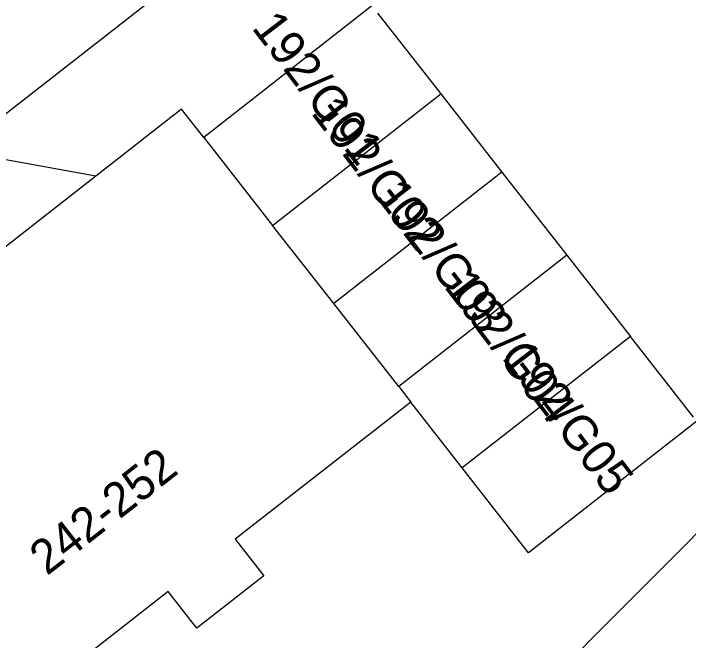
# Model space of a CAD drawing. Extents: x 159222 to 160346, y 381249 to 382166.
# Drawn here: x 159771.67 to 159791.29, y 381743 to 381761.23 of the extents above; entities that cross this region are included whole.
import ezdxf

# ---------------------------------------------------------------- set-up
doc = ezdxf.new("R2010")
doc.units = 0
for name, color, linetype in [('IMGEO_Groenvoorziening', 7, 'Continuous'), ('IMGEO_Pand', 7, 'Continuous'), ('IMGEO_Pand_nummerreeks', 7, 'Continuous')]:
    doc.layers.add(name, color=color, linetype=linetype)

msp = doc.modelspace()

# ---------------------------------------------------------------- linework, layer by layer
at = {"layer": 'IMGEO_Groenvoorziening'}
for points in [[(159782.474, 381766.931), (159770.053, 381757.228)], [(159774.065, 381756.497), (159770.053, 381757.228)]]:
    msp.add_lwpolyline(points, dxfattribs=at)
at = {"layer": 'IMGEO_Pand'}
for points in [[(159782.092, 381761.449), (159777.204, 381757.626)], [(159782.256, 381761.24), (159784.093, 381758.89)], [(159779.206, 381755.068), (159784.093, 381758.89)], [(159784.093, 381758.89), (159785.87, 381756.619)], [(159777.204, 381757.626), (159776.56, 381758.449), (159774.065, 381756.497)], [(159777.204, 381757.626), (159779.206, 381755.068)], [(159785.87, 381756.619), (159780.983, 381752.796)], [(159785.87, 381756.619), (159787.759, 381754.203)], [(159774.065, 381756.497), (159765.753, 381750), (159764.59, 381749.091)], [(159780.983, 381752.796), (159779.206, 381755.068)], [(159787.759, 381754.203), (159782.873, 381750.382)], [(159787.759, 381754.203), (159789.606, 381751.842)], [(159782.873, 381750.382), (159780.983, 381752.796)], [(159789.606, 381751.842), (159784.718, 381748.019)], [(159791.444, 381749.492), (159789.606, 381751.842)], [(159782.873, 381750.382), (159783.227, 381749.929)], [(159783.227, 381749.929), (159778.12, 381745.941), (159778.951, 381744.877), (159777.004, 381743.357), (159776.173, 381744.421), (159771.247, 381740.574)], [(159784.718, 381748.019), (159783.227, 381749.929)], [(159791.537, 381749.373), (159786.647, 381745.548), (159784.718, 381748.019)], [(159797.974, 381731.016), (159793.375, 381735.264), (159792.459, 381734.272), (159790.638, 381735.955), (159791.553, 381736.947), (159786.788, 381741.347), (159792.965, 381747.543), (159792.986, 381747.564)]]:
    msp.add_lwpolyline(points, dxfattribs=at)

# ---------------------------------------------------------------- texts
at = {"layer": 'IMGEO_Pand_nummerreeks'}
for s, rotation, p in [('192/G01', 307.467, (159778.575, 381760.81)), ('192/G02', 307.467, (159780.299, 381758.336)), ('192/G03', 307.467, (159782.175, 381755.918)), ('192/G04', 307.467, (159784.164, 381753.293)), ('192/G05', 307.467, (159785.848, 381751.22)), ('242-252', 37.9857, (159772.647, 381744.865))]:
    msp.add_text(s, height=1, rotation=rotation, dxfattribs=at).set_placement(p)

doc.saveas('drawing.dxf')
